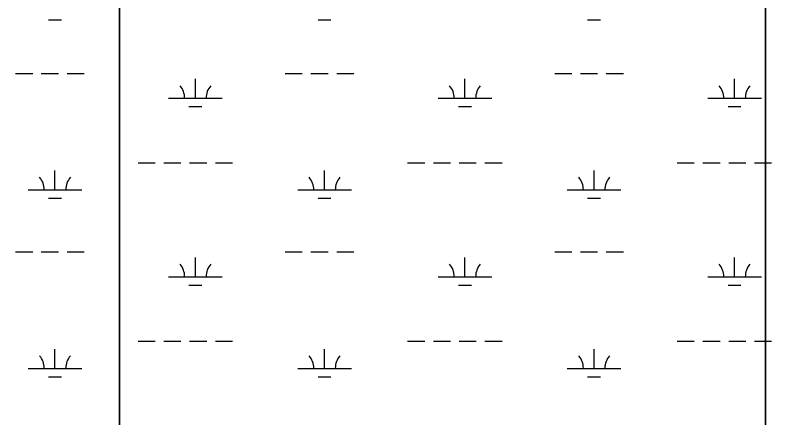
# Model space of a CAD drawing. Extents: x 3161564 to 3199464, y 849354 to 874788.
# Drawn here: x 3183847 to 3185296, y 858573 to 859322 of the extents above; entities that cross this region are included whole.
import ezdxf

# ---------------------------------------------------------------- set-up
doc = ezdxf.new("R2010")
doc.units = 0
doc.layers.add('V-SITE-VEGE', color=7, linetype='Continuous')
doc.layers.add('V-WETL-SWMP', color=7, linetype='Continuous')

msp = doc.modelspace()

# ---------------------------------------------------------------- linework, layer by layer
at = {"layer": 'V-SITE-VEGE'}
msp.add_line((3185243.7, 857660.1), (3185243.7, 860089.6), dxfattribs=at)
msp.add_lwpolyline([(3185303, 860054.7), (3185277.5, 860069), (3185252.4, 860084.1), (3185243.7, 860089.6), (3185243.7, 857660.1), (3185293.4, 857645.8), (3185307.1, 857642.9)], dxfattribs=at)
at = {"layer": 'V-WETL-SWMP'}
for p, q in [((3184041.2, 863010.2), (3184041.2, 858373.5)), ((3184041.2, 858373.5), (3184041.2, 863010.2)), ((3183908.8, 859314.5), (3183932.8, 859314.5)), ((3184410.7, 859314.5), (3184434.7, 859314.5)), ((3184912.6, 859314.5), (3184936.6, 859314.5)), ((3183847.4, 859214.5), (3183879.4, 859214.5)), ((3183895.4, 859214.5), (3183927.4, 859214.5)), ((3183943.4, 859214.5), (3183975.4, 859214.5)), ((3184349.3, 859214.5), (3184381.3, 859214.5)), ((3184397.3, 859214.5), (3184429.3, 859214.5)), ((3184445.3, 859214.5), (3184477.3, 859214.5)), ((3184851.2, 859214.5), (3184883.2, 859214.5)), ((3184899.2, 859214.5), (3184931.2, 859214.5)), ((3184947.2, 859214.5), (3184979.2, 859214.5)), ((3184182.3, 859168.1), (3184182.3, 859204.1)), ((3184684.2, 859168.1), (3184684.2, 859204.1)), ((3185186.1, 859168.1), (3185186.1, 859204.1)), ((3184132.3, 859168.1), (3184232.3, 859168.1)), ((3184634.2, 859168.1), (3184734.2, 859168.1)), ((3185136.1, 859168.1), (3185236.1, 859168.1)), ((3184170.3, 859152.6), (3184194.3, 859152.6)), ((3184672.2, 859152.6), (3184696.2, 859152.6)), ((3185174.1, 859152.6), (3185198.1, 859152.6)), ((3184075.4, 859048), (3184107.4, 859048)), ((3184123.4, 859048), (3184155.4, 859048)), ((3184171.4, 859048), (3184203.4, 859048)), ((3184219.4, 859048), (3184251.4, 859048)), ((3184577.3, 859048), (3184609.3, 859048)), ((3184625.3, 859048), (3184657.3, 859048)), ((3184673.3, 859048), (3184705.3, 859048)), ((3184721.3, 859048), (3184753.3, 859048)), ((3185079.2, 859048), (3185111.2, 859048)), ((3185127.2, 859048), (3185159.2, 859048)), ((3185175.2, 859048), (3185207.2, 859048)), ((3185223.2, 859048), (3185255.2, 859048)), ((3183920.8, 858997.3), (3183920.8, 859033.3)), ((3184422.7, 858997.3), (3184422.7, 859033.3)), ((3184924.6, 858997.3), (3184924.6, 859033.3)), ((3183870.8, 858997.3), (3183970.8, 858997.3)), ((3184372.7, 858997.3), (3184472.7, 858997.3)), ((3184874.6, 858997.3), (3184974.6, 858997.3)), ((3183908.8, 858981.8), (3183932.8, 858981.8)), ((3184410.7, 858981.8), (3184434.7, 858981.8)), ((3184912.6, 858981.8), (3184936.6, 858981.8)), ((3183847.4, 858881.8), (3183879.4, 858881.8)), ((3183895.4, 858881.8), (3183927.4, 858881.8)), ((3183943.4, 858881.8), (3183975.4, 858881.8)), ((3184349.3, 858881.8), (3184381.3, 858881.8)), ((3184397.3, 858881.8), (3184429.3, 858881.8)), ((3184445.3, 858881.8), (3184477.3, 858881.8)), ((3184851.2, 858881.8), (3184883.2, 858881.8)), ((3184899.2, 858881.8), (3184931.2, 858881.8)), ((3184947.2, 858881.8), (3184979.2, 858881.8)), ((3184182.3, 858835.4), (3184182.3, 858871.4)), ((3184684.2, 858835.4), (3184684.2, 858871.4)), ((3185186.1, 858835.4), (3185186.1, 858871.4)), ((3184132.3, 858835.4), (3184232.3, 858835.4)), ((3184634.2, 858835.4), (3184734.2, 858835.4)), ((3185136.1, 858835.4), (3185236.1, 858835.4)), ((3184170.3, 858820), (3184194.3, 858820)), ((3184672.2, 858820), (3184696.2, 858820)), ((3185174.1, 858820), (3185198.1, 858820)), ((3184075.4, 858715.3), (3184107.4, 858715.3)), ((3184123.4, 858715.3), (3184155.4, 858715.3)), ((3184171.4, 858715.3), (3184203.4, 858715.3)), ((3184219.4, 858715.3), (3184251.4, 858715.3)), ((3184577.3, 858715.3), (3184609.3, 858715.3)), ((3184625.3, 858715.3), (3184657.3, 858715.3)), ((3184673.3, 858715.3), (3184705.3, 858715.3)), ((3184721.3, 858715.3), (3184753.3, 858715.3)), ((3185079.2, 858715.3), (3185111.2, 858715.3)), ((3185127.2, 858715.3), (3185159.2, 858715.3)), ((3185175.2, 858715.3), (3185207.2, 858715.3)), ((3185223.2, 858715.3), (3185255.2, 858715.3)), ((3183920.8, 858664.6), (3183920.8, 858700.6)), ((3184422.7, 858664.6), (3184422.7, 858700.6)), ((3184924.6, 858664.6), (3184924.6, 858700.6)), ((3183870.8, 858664.6), (3183970.8, 858664.6)), ((3184372.7, 858664.6), (3184472.7, 858664.6)), ((3184874.6, 858664.6), (3184974.6, 858664.6)), ((3183908.8, 858649.1), (3183932.8, 858649.1)), ((3184410.7, 858649.1), (3184434.7, 858649.1)), ((3184912.6, 858649.1), (3184936.6, 858649.1))]:
    msp.add_line(p, q, dxfattribs=at)
for centre, start, end in [((3184127, 859168.5), 359.2282, 40.7718), ((3184237.5, 859168.5), 139.2282, 180.7718), ((3184628.9, 859168.5), 359.2282, 40.7718), ((3184739.4, 859168.5), 139.2282, 180.7718), ((3185130.8, 859168.5), 359.2282, 40.7718), ((3185241.3, 859168.5), 139.2282, 180.7718), ((3183865.6, 858997.7), 359.2282, 40.7718), ((3183976.1, 858997.7), 139.2282, 180.7718), ((3184367.5, 858997.7), 359.2282, 40.7718), ((3184478, 858997.7), 139.2282, 180.7718), ((3184869.4, 858997.7), 359.2282, 40.7718), ((3184979.9, 858997.7), 139.2282, 180.7718), ((3184127, 858835.9), 359.2282, 40.7718), ((3184237.5, 858835.9), 139.2282, 180.7718), ((3184628.9, 858835.9), 359.2282, 40.7718), ((3184739.4, 858835.9), 139.2282, 180.7718), ((3185130.8, 858835.9), 359.2282, 40.7718), ((3185241.3, 858835.9), 139.2282, 180.7718), ((3183865.6, 858665.1), 359.2282, 40.7718), ((3183976.1, 858665.1), 139.2282, 180.7718), ((3184367.5, 858665.1), 359.2282, 40.7718), ((3184478, 858665.1), 139.2282, 180.7718), ((3184869.4, 858665.1), 359.2282, 40.7718), ((3184979.9, 858665.1), 139.2282, 180.7718)]:
    msp.add_arc(centre, 35.2, start, end, dxfattribs=at)

doc.saveas('drawing.dxf')
